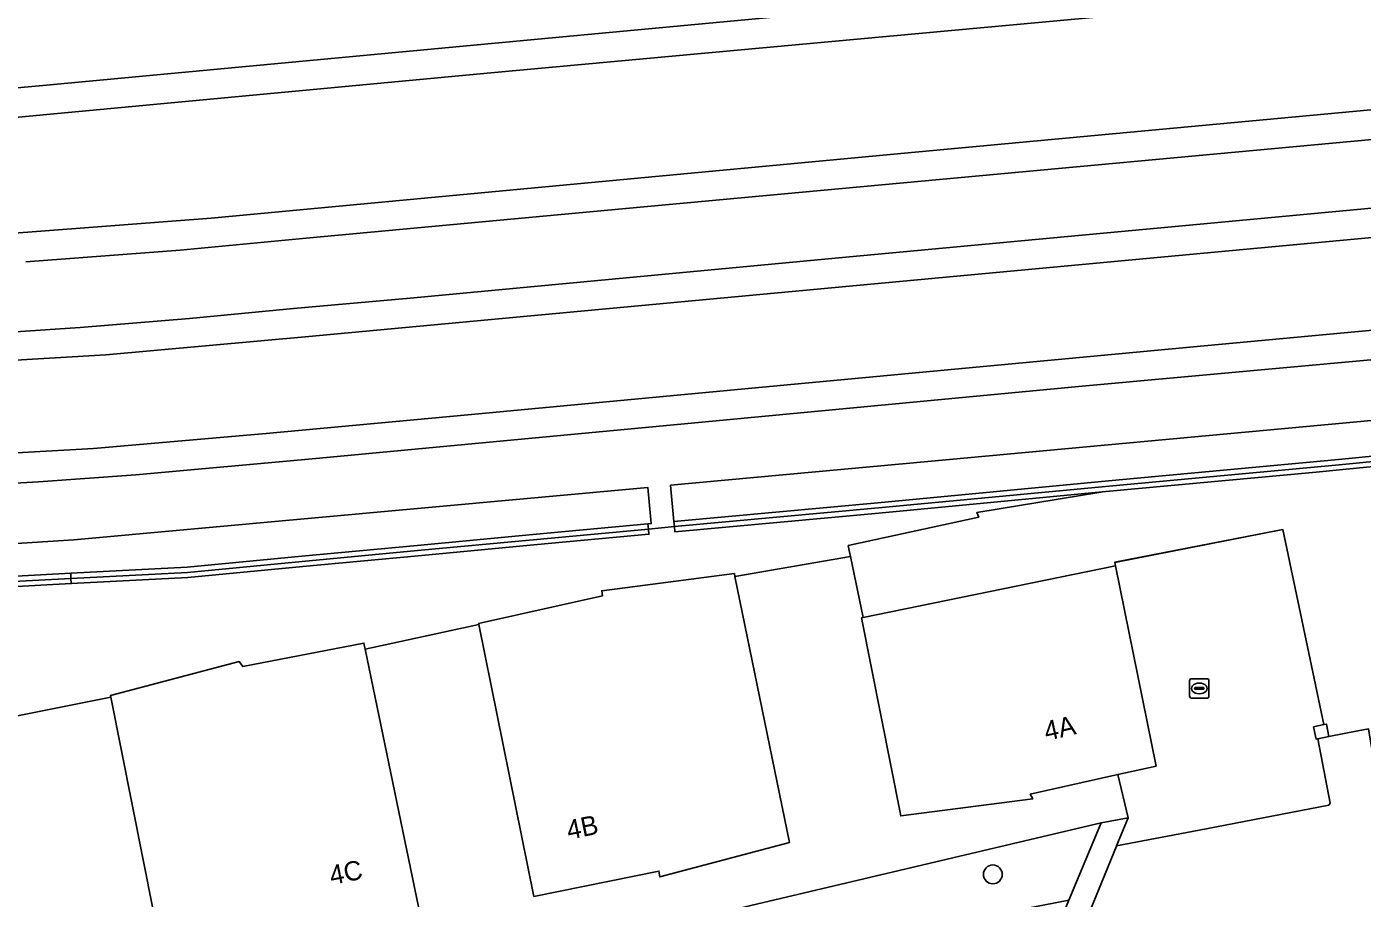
# Model space of a CAD drawing. Extents: x 161477 to 163040, y 383680 to 384871.
# Drawn here: x 162635.5 to 162704.8, y 383886.9 to 383932.1 of the extents above; entities that cross this region are included whole.
import ezdxf

# ---------------------------------------------------------------- set-up
doc = ezdxf.new("R2010")
doc.units = 0
for name, color, linetype in [('IMGEO_Boom', 7, 'Continuous'), ('IMGEO_Erf', 7, 'Continuous'), ('IMGEO_Geluidsscherm', 7, 'Continuous'), ('IMGEO_Groenvoorziening', 7, 'Continuous'), ('IMGEO_Hek', 7, 'Continuous'), ('IMGEO_Kolk', 7, 'Continuous'), ('IMGEO_Muur', 7, 'Continuous'), ('IMGEO_Pand', 7, 'Continuous'), ('IMGEO_Pand_nummerreeks', 7, 'Continuous'), ('IMGEO_Perron', 7, 'Continuous'), ('IMGEO_Rijbaan_lokaal_open', 7, 'Continuous'), ('IMGEO_Spoor', 7, 'Continuous'), ('IMGEO_Spoorbaan_halfverhard', 7, 'Continuous'), ('IMGEO_Terreindeel_gesloten', 7, 'Continuous'), ('IMGEO_Terreindeel_halfverhard', 7, 'Continuous'), ('IMGEO_Terreindeel_onvherhard', 7, 'Continuous'), ('IMGEO_Voetpad_open', 7, 'Continuous')]:
    doc.layers.add(name, color=color, linetype=linetype)

msp = doc.modelspace()

# ---------------------------------------------------------------- linework, layer by layer
at = {"layer": 'IMGEO_Boom'}
msp.add_circle((162685.655, 383888.124), 0.489, dxfattribs=at)
at = {"layer": 'IMGEO_Erf'}
for points in [[(162709.626, 383909.703), (162703.641, 383909.116), (162702.431, 383909.004), (162691.709, 383908.011), (162691.335, 383907.976), (162691.258, 383907.953), (162684.832, 383906.909), (162684.926, 383906.662), (162678.155, 383905.184), (162678.206, 383904.937), (162678.269, 383904.629), (162678.922, 383901.453), (162692.013, 383904.142), (162691.978, 383904.316), (162700.705, 383906.022), (162702.826, 383895.894), (162702.961, 383895.924), (162703.08, 383895.285), (162704.594, 383895.567), (162705.143, 383895.674)], [(162658.007, 383882.95), (162691.273, 383890.805), (162692.669, 383891.058), (162692.137, 383893.3), (162687.595, 383892.282), (162687.724, 383892.04), (162680.881, 383891.161), (162678.841, 383901.436), (162678.922, 383901.453), (162678.269, 383904.629), (162672.281, 383903.585), (162675.11, 383889.779), (162668.382, 383887.992), (162668.334, 383888.296), (162661.848, 383886.979), (162658.994, 383901.089), (162653.099, 383899.807), (162655.972, 383885.941)], [(162642.68, 383883.391), (162639.904, 383897.324), (162634.009, 383896.141)]]:
    msp.add_lwpolyline(points, dxfattribs=at)
at = {"layer": 'IMGEO_Geluidsscherm'}
for points in [[(162669.161, 383905.902), (162679.749, 383906.876), (162691.335, 383907.976), (162691.709, 383908.011), (162702.431, 383909.004), (162703.641, 383909.116), (162709.626, 383909.703), (162721.518, 383910.8), (162727.495, 383911.351), (162733.477, 383911.901), (162739.428, 383912.474), (162746.587, 383913.141), (162751.402, 383913.59), (162757.4, 383914.144), (162763.572, 383914.712)], [(162637.838, 383903.484), (162643.884, 383903.796), (162649.834, 383904.364), (162655.82, 383904.928), (162661.814, 383905.493), (162667.792, 383906.048), (162669.136, 383906.171), (162679.724, 383907.145), (162691.684, 383908.28), (162703.615, 383909.385), (162709.6, 383909.972)], [(162601.716, 383903.044), (162607.723, 383902.96), (162613.738, 383902.74), (162619.93, 383902.661), (162625.915, 383902.701), (162631.856, 383902.892), (162637.853, 383903.214), (162643.904, 383903.527), (162649.859, 383904.095), (162655.846, 383904.659), (162661.839, 383905.224), (162667.816, 383905.779)], [(162625.906, 383902.971), (162631.844, 383903.162), (162637.838, 383903.484)]]:
    msp.add_lwpolyline(points, dxfattribs=at)
at = {"layer": 'IMGEO_Groenvoorziening'}
msp.add_lwpolyline([(162689.605, 383886.785), (162691.273, 383890.805), (162658.007, 383882.95), (162658.444, 383880.709)], close=True, dxfattribs=at)
at = {"layer": 'IMGEO_Hek'}
for points in [[(162702.826, 383895.894), (162700.705, 383906.022), (162691.992, 383904.319)], [(162672.281, 383903.585), (162678.269, 383904.629), (162678.922, 383901.453)], [(162658.994, 383901.089), (162653.099, 383899.807)], [(162631.487, 383896.245), (162634.009, 383896.141), (162639.904, 383897.324)]]:
    msp.add_lwpolyline(points, dxfattribs=at)
at = {"layer": 'IMGEO_Kolk'}
for p, q in [((162695.865, 383897.348), (162695.865, 383898.2)), ((162695.94, 383898.274), (162696.792, 383898.274)), ((162696.353, 383898.054), (162696.378, 383898.054)), ((162696.866, 383898.2), (162696.866, 383897.348)), ((162696.792, 383897.274), (162695.94, 383897.274)), ((162696.124, 383897.768), (162696.124, 383897.78)), ((162696.562, 383897.731), (162696.164, 383897.731)), ((162696.167, 383897.817), (162696.565, 383897.817)), ((162696.376, 383897.494), (162696.351, 383897.494)), ((162696.608, 383897.78), (162696.608, 383897.768))]:
    msp.add_line(p, q, dxfattribs=at)
for points in [[(162695.865, 383897.348), (162695.865, 383898.2)], [(162695.94, 383898.274), (162696.792, 383898.274)], [(162696.866, 383898.2), (162696.866, 383897.348)], [(162696.792, 383897.274), (162695.94, 383897.274)]]:
    msp.add_lwpolyline(points, dxfattribs=at)
for centre, radius, start, end in [((162695.942, 383898.198), 0.0765, 91.55205, 178.44795), ((162695.942, 383898.198), 0.0765, 91.55205, 178.44795), ((162696.79, 383898.198), 0.0765, 1.55205, 88.44795), ((162696.79, 383898.198), 0.0765, 1.55205, 88.44795), ((162695.942, 383897.35), 0.0765, 181.55205, 268.44795), ((162695.942, 383897.35), 0.0765, 181.55205, 268.44795), ((162696.164, 383897.777), 0.0403, 85.87752, 175.75265), ((162696.161, 383897.767), 0.0366, 178.93798, 274.71019), ((162696.565, 383897.774), 0.043, 264.86636, 352.45326), ((162696.569, 383897.779), 0.0386, 1.73085, 96.63898), ((162696.79, 383897.35), 0.0765, 271.55205, 358.44795), ((162696.79, 383897.35), 0.0765, 271.55205, 358.44795)]:
    msp.add_arc(centre, radius, start, end, dxfattribs=at)
for centre, major_axis, ratio, start_param, end_param in [((162696.352, 383897.774), (-0.387, 0.002), 0.722429, 4.712389, 7.853982), ((162696.377, 383897.774), (-0.39, 0.002), 0.717154, 1.570796, 4.712389)]:
    msp.add_ellipse(centre, major_axis=major_axis, ratio=ratio, start_param=start_param, end_param=end_param, dxfattribs=at)
at = {"layer": 'IMGEO_Muur'}
for points in [[(162691.684, 383908.28), (162703.615, 383909.385), (162709.6, 383909.972), (162721.494, 383911.069), (162727.47, 383911.62), (162733.452, 383912.17), (162739.403, 383912.743), (162751.377, 383913.859), (162757.375, 383914.413), (162763.547, 383914.981), (162763.522, 383915.25), (162757.35, 383914.682), (162751.352, 383914.127), (162739.378, 383913.012), (162733.427, 383912.439), (162727.445, 383911.889), (162721.469, 383911.338), (162709.575, 383910.241), (162703.59, 383909.654), (162691.658, 383908.549), (162679.699, 383907.414), (162669.111, 383906.44), (162669.136, 383906.171), (162679.724, 383907.145)], [(162637.838, 383903.484), (162643.884, 383903.796), (162649.834, 383904.364), (162655.82, 383904.928), (162661.814, 383905.493), (162667.792, 383906.048), (162667.767, 383906.317), (162661.789, 383905.761), (162655.795, 383905.197), (162649.808, 383904.633), (162643.864, 383904.066), (162637.824, 383903.753)], [(162637.838, 383903.484), (162637.853, 383903.214), (162643.904, 383903.527), (162649.859, 383904.095), (162655.846, 383904.659), (162661.839, 383905.224), (162667.816, 383905.779), (162667.792, 383906.048), (162661.814, 383905.493), (162655.82, 383904.928), (162649.834, 383904.364), (162643.884, 383903.796)], [(162625.906, 383902.971), (162631.844, 383903.162), (162637.838, 383903.484), (162637.824, 383903.753), (162631.833, 383903.431), (162625.898, 383903.241)], [(162625.906, 383902.971), (162625.915, 383902.701), (162631.856, 383902.892), (162637.853, 383903.214), (162637.838, 383903.484), (162631.844, 383903.162)], [(162702.297, 383895.776), (162702.421, 383895.142), (162702.506, 383895.161), (162703.08, 383895.285), (162702.961, 383895.924), (162702.826, 383895.894)]]:
    msp.add_lwpolyline(points, close=True, dxfattribs=at)
msp.add_lwpolyline([(162709.6, 383909.972), (162703.615, 383909.385), (162691.684, 383908.28), (162679.724, 383907.145), (162669.136, 383906.171), (162669.161, 383905.902), (162679.749, 383906.876), (162691.335, 383907.976), (162691.709, 383908.011), (162702.431, 383909.004), (162703.641, 383909.116), (162709.626, 383909.703)], dxfattribs=at)
at = {"layer": 'IMGEO_Pand'}
for points in [[(162678.841, 383901.436), (162680.881, 383891.161), (162687.724, 383892.04), (162687.595, 383892.282), (162692.137, 383893.3), (162694.127, 383893.746), (162692.013, 383904.142), (162678.922, 383901.453)], [(162658.994, 383901.089), (162661.848, 383886.979), (162668.334, 383888.296), (162668.382, 383887.992), (162675.11, 383889.779), (162672.281, 383903.585), (162672.25, 383903.737), (162665.367, 383902.847), (162665.409, 383902.58), (162658.982, 383901.151)], [(162642.68, 383883.391), (162649.563, 383884.239), (162649.485, 383884.608), (162655.972, 383885.941), (162653.099, 383899.807), (162653.032, 383900.13), (162646.745, 383898.908), (162646.57, 383899.165), (162639.888, 383897.404), (162639.904, 383897.324)]]:
    msp.add_lwpolyline(points, close=True, dxfattribs=at)
at = {"layer": 'IMGEO_Perron'}
for points in [[(162560.68, 383932.478), (162560.694, 383929.14), (162578.085, 383928.514), (162584.058, 383928.289), (162584.09, 383928.288), (162586.128, 383928.208), (162608.286, 383927.635), (162614.119, 383927.648), (162618.393, 383927.768), (162621.789, 383927.928), (162628.946, 383928.394), (162636.563, 383929.087), (162662.057, 383931.463), (162710.935, 383936.058)], [(162718.615, 383927.5), (162666.628, 383922.68), (162650.036, 383921.135), (162643.511, 383920.522), (162635.494, 383919.91)], [(162634.965, 383916.288), (162638.314, 383916.514), (162643.993, 383916.98), (162649.386, 383917.493), (162655.432, 383918.032), (162678.229, 383920.17), (162695.674, 383921.807), (162706.587, 383922.826)], [(162715.687, 383915.782), (162690.292, 383913.458), (162669.479, 383911.487), (162650.543, 383909.71), (162641.202, 383908.867), (162636.155, 383908.495), (162632.187, 383908.275)], [(162633.392, 383905.199), (162637.986, 383905.478), (162667.761, 383908.195), (162667.934, 383906.332), (162667.767, 383906.317), (162667.792, 383906.048), (162669.136, 383906.171), (162669.111, 383906.44), (162668.938, 383908.319), (162682.283, 383909.553), (162703.976, 383911.557), (162746.143, 383915.516)]]:
    msp.add_lwpolyline(points, dxfattribs=at)
at = {"layer": 'IMGEO_Rijbaan_lokaal_open'}
msp.add_lwpolyline([(162692.669, 383891.058), (162692.072, 383889.598), (162696.729, 383890.487), (162703.082, 383891.708), (162703.161, 383891.819), (162702.506, 383895.161), (162702.421, 383895.142), (162702.297, 383895.776), (162702.826, 383895.894), (162700.705, 383906.022), (162691.978, 383904.316), (162692.013, 383904.142), (162694.127, 383893.746), (162692.137, 383893.3)], close=True, dxfattribs=at)
msp.add_lwpolyline([(162718.804, 383890.231), (162717.537, 383890.017), (162713.352, 383889.299), (162713.127, 383890.542), (162706.176, 383889.386), (162705.143, 383895.674), (162704.594, 383895.567), (162703.08, 383895.285), (162702.506, 383895.161), (162703.161, 383891.819), (162703.082, 383891.708), (162696.729, 383890.487), (162692.072, 383889.598), (162692.07, 383889.592), (162689.81, 383884.059)], dxfattribs=at)
at = {"layer": 'IMGEO_Spoor'}
for points in [[(162568.71, 383927.245), (162590.181, 383926.572), (162604.069, 383926.155), (162616.17, 383926.209), (162633.443, 383927.276), (162659.613, 383929.719), (162729.611, 383936.183), (162761.755, 383939.257), (162784.845, 383941.416), (162791.403, 383942.082), (162802.438, 383943.762), (162812.545, 383945.642), (162820.165, 383947.428), (162846.579, 383953.265), (162863.257, 383956.994), (162876.512, 383959.96), (162889.337, 383963.23), (162911.836, 383970.055), (162937.168, 383977.809)], [(162536.897, 383923.472), (162548.619, 383923.072), (162584.2, 383921.957), (162617.144, 383920.976), (162627.464, 383921.295), (162634.457, 383921.368), (162645.116, 383922.189), (162663.183, 383923.876), (162681.625, 383925.598), (162711.587, 383928.395), (162742.708, 383931.222), (162769.366, 383933.791), (162796.588, 383936.631), (162803.649, 383937.729), (162809.9, 383938.866), (162854.32, 383948.694), (162865.557, 383951.206), (162875.093, 383953.339), (162887.077, 383956.233), (162906.285, 383961.924), (162943.352, 383973.27)], [(162536.5, 383916.043), (162551.602, 383913.925), (162558.963, 383912.872), (162565.409, 383912.036), (162571.376, 383911.413), (162579.852, 383910.776), (162585.346, 383910.518), (162596.731, 383910.158), (162608.932, 383909.776), (162621.519, 383909.554), (162631.015, 383909.774), (162639.002, 383910.227), (162647.96, 383911.005), (162658.42, 383911.982), (162674.261, 383913.461), (162696.612, 383915.548), (162729.942, 383918.66), (162754.427, 383920.946), (162772.151, 383922.601), (162783.521, 383923.663), (162794.676, 383924.87), (162803.089, 383926.083), (162815.382, 383928.34), (162832.019, 383932.026)], [(162536.755, 383918.942), (162541.139, 383918.8), (162544.635, 383918.645), (162549.626, 383918.338), (162554.609, 383917.932), (162560.379, 383917.364), (162568.041, 383916.599), (162572.341, 383916.178), (162575.828, 383915.883), (162580.817, 383915.545), (162587.354, 383915.255), (162603.176, 383914.759), (162612.17, 383914.477), (162622.169, 383914.358), (162631.166, 383914.585), (162639.65, 383915.088), (162650.17, 383916.032), (162714.427, 383922.032)]]:
    msp.add_lwpolyline(points, dxfattribs=at)
at = {"layer": 'IMGEO_Spoorbaan_halfverhard'}
for points in [[(162710.935, 383936.058), (162662.057, 383931.463), (162636.563, 383929.087), (162628.946, 383928.394)], [(162635.494, 383919.91), (162643.511, 383920.522), (162650.036, 383921.135), (162666.628, 383922.68), (162718.615, 383927.5)], [(162706.587, 383922.826), (162695.674, 383921.807), (162678.229, 383920.17), (162655.432, 383918.032), (162649.386, 383917.493), (162643.993, 383916.98), (162638.314, 383916.514), (162634.965, 383916.288)], [(162632.187, 383908.275), (162636.155, 383908.495), (162641.202, 383908.867), (162650.543, 383909.71), (162669.479, 383911.487), (162690.292, 383913.458), (162715.687, 383915.782)]]:
    msp.add_lwpolyline(points, dxfattribs=at)
at = {"layer": 'IMGEO_Terreindeel_gesloten'}
msp.add_lwpolyline([(162682.283, 383909.553), (162668.938, 383908.319), (162669.111, 383906.44), (162679.699, 383907.414), (162691.658, 383908.549), (162703.59, 383909.654), (162709.575, 383910.241), (162721.469, 383911.338), (162727.445, 383911.889), (162733.427, 383912.439), (162739.378, 383913.012), (162751.352, 383914.127), (162757.35, 383914.682), (162763.522, 383915.25), (162763.349, 383917.132), (162746.143, 383915.516), (162703.976, 383911.557)], close=True, dxfattribs=at)
at = {"layer": 'IMGEO_Terreindeel_halfverhard'}
msp.add_lwpolyline([(162631.833, 383903.431), (162637.824, 383903.753), (162643.864, 383904.066), (162649.808, 383904.633), (162655.795, 383905.197), (162661.789, 383905.761), (162667.767, 383906.317), (162667.934, 383906.332), (162667.761, 383908.195), (162637.986, 383905.478), (162633.392, 383905.199)], dxfattribs=at)
at = {"layer": 'IMGEO_Terreindeel_onvherhard'}
msp.add_lwpolyline([(162634.009, 383896.141), (162639.904, 383897.324), (162639.888, 383897.404), (162646.57, 383899.165), (162646.745, 383898.908), (162653.032, 383900.13), (162653.099, 383899.807), (162658.994, 383901.089), (162658.982, 383901.151), (162665.409, 383902.58), (162665.367, 383902.847), (162672.25, 383903.737), (162672.281, 383903.585), (162678.269, 383904.629), (162678.206, 383904.937), (162678.155, 383905.184), (162684.926, 383906.662), (162684.832, 383906.909), (162691.258, 383907.953), (162691.335, 383907.976), (162679.749, 383906.876), (162669.161, 383905.902), (162669.136, 383906.171), (162667.792, 383906.048), (162667.816, 383905.779), (162661.839, 383905.224), (162655.846, 383904.659), (162649.859, 383904.095), (162643.904, 383903.527), (162637.853, 383903.214), (162631.856, 383902.892)], dxfattribs=at)
at = {"layer": 'IMGEO_Voetpad_open'}
msp.add_lwpolyline([(162689.81, 383884.059), (162692.07, 383889.592), (162692.072, 383889.598), (162692.669, 383891.058), (162691.273, 383890.805), (162689.605, 383886.785), (162688.684, 383884.567), (162658.827, 383878.745), (162657.649, 383878.517), (162644.278, 383875.927), (162644.463, 383874.875), (162648.815, 383875.718), (162688.666, 383883.378)], dxfattribs=at)

# ---------------------------------------------------------------- texts
at = {"layer": 'IMGEO_Pand_nummerreeks'}
for s, rotation, p in [('4A', 12.59934, (162688.433, 383895.052)), ('4B', 11.49926, (162663.658, 383889.918)), ('4C', 11.6024, (162651.359, 383887.566))]:
    msp.add_text(s, height=1, rotation=rotation, dxfattribs=at).set_placement(p)

doc.saveas('drawing.dxf')
